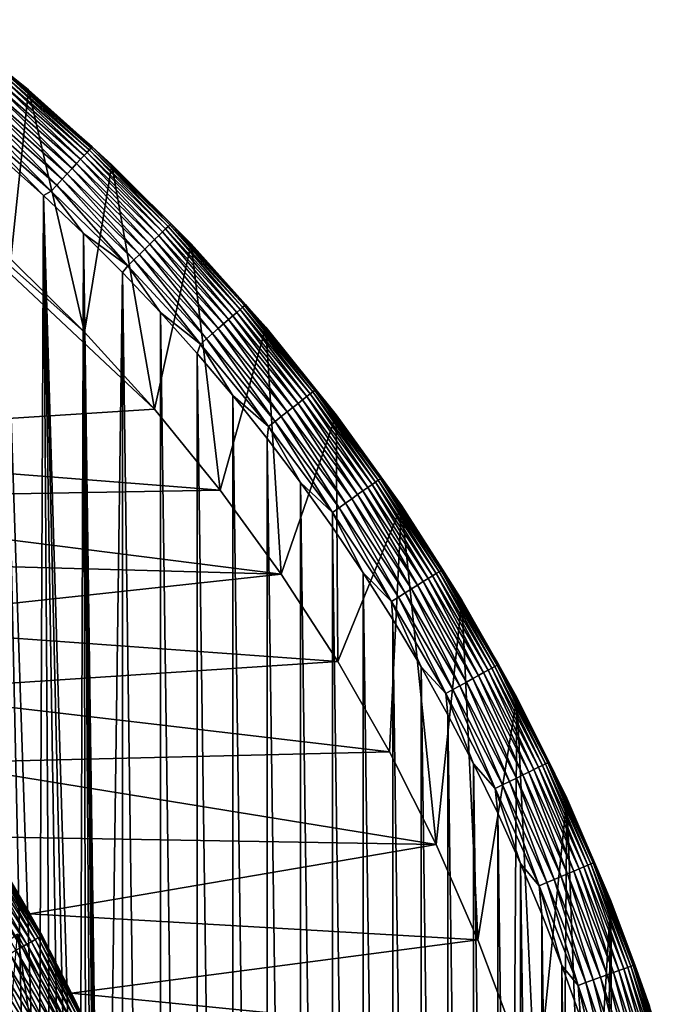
# Model space of a CAD drawing. Header units: metres. Extents: x -410 to 15, y -15 to 15.
# Tile 346 of 346: x 9.65 to 14.36, y 4.8 to 11.94. Entities that reach past the tile are written whole.
import ezdxf

# ---------------------------------------------------------------- set-up
doc = ezdxf.new("R2010")
doc.units = ezdxf.units.M
doc.layers.add('solid_508382', color=7, linetype='CONTINUOUS')

msp = doc.modelspace()

# ---------------------------------------------------------------- linework, layer by layer
at = {"layer": 'solid_508382'}
for points in [[(9.710799, 11.432426, 1.7), (9.71102, 11.432195, 0.2), (9.077253, 11.941639, 0.2)], [(9.583053, 10.206129, 0.2), (9.077253, 11.941639, 0.2), (9.71102, 11.432195, 0.2)], [(9.077613, 11.941396, 1.7), (9.710799, 11.432426, 1.7), (9.077253, 11.941639, 0.2)], [(9.571387, 11.544765, 1.759609), (9.710799, 11.432426, 1.7), (9.077613, 11.941396, 1.7)], [(9.517326, 11.479558, 1.983684), (10.114804, 10.956756, 1.983684), (9.537252, 11.503592, 1.931934)], [(9.537252, 11.503592, 1.931934), (10.135982, 10.979695, 1.931934), (9.553048, 11.522645, 1.876794)], [(10.114804, 10.956756, 1.983684), (10.135982, 10.979695, 1.931934), (9.537252, 11.503592, 1.931934)], [(9.553048, 11.522645, 1.876794), (10.152768, 10.99788, 1.876794), (9.564482, 11.536436, 1.819071)], [(10.135982, 10.979695, 1.931934), (10.152768, 10.99788, 1.876794), (9.553048, 11.522645, 1.876794)], [(9.564482, 11.536436, 1.819071), (10.16492, 11.011043, 1.819071), (9.571387, 11.544765, 1.759609)], [(10.152768, 10.99788, 1.876794), (10.16492, 11.011043, 1.819071), (9.564482, 11.536436, 1.819071)], [(9.571387, 11.544765, 1.759609), (10.172258, 11.018992, 1.759609), (9.710799, 11.432426, 1.7)], [(10.16492, 11.011043, 1.819071), (10.172258, 11.018992, 1.759609), (9.571387, 11.544765, 1.759609)], [(9.466302, 11.418014, 2.074055), (10.060577, 10.898014, 2.074055), (9.493561, 11.450892, 2.03129)], [(9.493561, 11.450892, 2.03129), (10.089546, 10.929395, 2.03129), (9.517326, 11.479558, 1.983684)], [(10.060577, 10.898014, 2.074055), (10.089546, 10.929395, 2.03129), (9.493561, 11.450892, 2.03129)], [(10.089546, 10.929395, 2.03129), (10.114804, 10.956756, 1.983684), (9.517326, 11.479558, 1.983684)], [(10.118699, 9.675323, 0.2), (9.583053, 10.206129, 0.2), (9.71102, 11.432195, 0.2)], [(9.710799, 11.432426, 1.7), (10.315501, 10.889924, 1.7), (9.71102, 11.432195, 0.2)], [(10.172258, 11.018992, 1.759609), (10.315501, 10.889924, 1.7), (9.710799, 11.432426, 1.7)], [(10.315501, 10.889924, 1.7), (10.315405, 10.889987, 0.2), (9.71102, 11.432195, 0.2)], [(10.118699, 9.675323, 0.2), (9.71102, 11.432195, 0.2), (10.315405, 10.889987, 0.2)], [(9.402946, 11.341597, 2.142644), (9.993244, 10.825076, 2.142644), (9.435949, 11.381404, 2.111355)], [(9.435949, 11.381404, 2.111355), (10.028319, 10.86307, 2.111355), (9.466302, 11.418014, 2.074055)], [(9.993244, 10.825076, 2.142644), (10.028319, 10.86307, 2.111355), (9.435949, 11.381404, 2.111355)], [(10.028319, 10.86307, 2.111355), (10.060577, 10.898014, 2.074055), (9.466302, 11.418014, 2.074055)], [(9.330949, 11.254755, 2.185457), (9.916727, 10.742189, 2.185457), (9.367775, 11.299173, 2.167465)], [(9.367775, 11.299173, 2.167465), (9.955865, 10.784585, 2.167465), (9.402946, 11.341597, 2.142644)], [(9.916727, 10.742189, 2.185457), (9.955865, 10.784585, 2.167465), (9.367775, 11.299173, 2.167465)], [(9.955865, 10.784585, 2.167465), (9.993244, 10.825076, 2.142644), (9.402946, 11.341597, 2.142644)], [(9.293007, 11.208989, 2.196354), (9.876402, 10.698509, 2.196354), (9.330949, 11.254755, 2.185457)], [(9.876402, 10.698509, 2.196354), (9.916727, 10.742189, 2.185457), (9.330949, 11.254755, 2.185457)], [(10.624914, 9.116518, 0), (6.754412, 8.871325, 0), (8.429935, 11.177485, 0)], [(10.118855, 9.675125, 0), (10.624914, 9.116518, 0), (8.429935, 11.177485, 0)], [(9.583005, 10.206171, 0), (10.118855, 9.675125, 0), (8.429935, 11.177485, 0)], [(9.293007, 11.208989, 2.196354), (9.524229, 10.933376, 2.2), (9.821502, 10.667143, 2.2)], [(9.293007, 11.208989, 2.196354), (9.821502, 10.667143, 2.2), (9.876402, 10.698509, 2.196354)], [(10.135982, 10.979695, 1.931934), (10.705979, 10.424675, 1.931934), (10.152768, 10.99788, 1.876794)], [(10.152768, 10.99788, 1.876794), (10.72371, 10.441939, 1.876794), (10.16492, 11.011043, 1.819071)], [(10.705979, 10.424675, 1.931934), (10.72371, 10.441939, 1.876794), (10.152768, 10.99788, 1.876794)], [(10.16492, 11.011043, 1.819071), (10.736545, 10.454437, 1.819071), (10.172258, 11.018992, 1.759609)], [(10.72371, 10.441939, 1.876794), (10.736545, 10.454437, 1.819071), (10.16492, 11.011043, 1.819071)], [(10.172258, 11.018992, 1.759609), (10.744296, 10.461986, 1.759609), (10.315501, 10.889924, 1.7)], [(10.736545, 10.454437, 1.819071), (10.744296, 10.461986, 1.759609), (10.172258, 11.018992, 1.759609)], [(9.785898, 3.049363, 2.2), (9.821502, 10.667143, 2.2), (9.524229, 10.933376, 2.2)], [(9.689302, 3.34363, 2.2), (9.785898, 3.049363, 2.2), (9.524229, 10.933376, 2.2)], [(9.583934, 3.634647, 2.2), (9.689302, 3.34363, 2.2), (9.524229, 10.933376, 2.2)], [(10.060577, 10.898014, 2.074055), (10.626334, 10.347122, 2.074055), (10.089546, 10.929395, 2.03129)], [(10.089546, 10.929395, 2.03129), (10.656933, 10.376917, 2.03129), (10.114804, 10.956756, 1.983684)], [(10.626334, 10.347122, 2.074055), (10.656933, 10.376917, 2.03129), (10.089546, 10.929395, 2.03129)], [(10.114804, 10.956756, 1.983684), (10.683611, 10.402894, 1.983684), (10.135982, 10.979695, 1.931934)], [(10.656933, 10.376917, 2.03129), (10.683611, 10.402894, 1.983684), (10.114804, 10.956756, 1.983684)], [(10.683611, 10.402894, 1.983684), (10.705979, 10.424675, 1.931934), (10.135982, 10.979695, 1.931934)], [(9.993244, 10.825076, 2.142644), (10.555215, 10.277872, 2.142644), (10.028319, 10.86307, 2.111355)], [(10.028319, 10.86307, 2.111355), (10.592262, 10.313946, 2.111355), (10.060577, 10.898014, 2.074055)], [(10.555215, 10.277872, 2.142644), (10.592262, 10.313946, 2.111355), (10.028319, 10.86307, 2.111355)], [(10.592262, 10.313946, 2.111355), (10.626334, 10.347122, 2.074055), (10.060577, 10.898014, 2.074055)], [(10.624981, 9.116451, 0.2), (10.118699, 9.675323, 0.2), (10.315405, 10.889987, 0.2)], [(10.889945, 10.315478, 1.7), (10.890197, 10.315179, 0.2), (10.315405, 10.889987, 0.2)], [(10.624981, 9.116451, 0.2), (10.315405, 10.889987, 0.2), (10.890197, 10.315179, 0.2)], [(10.315501, 10.889924, 1.7), (10.889945, 10.315478, 1.7), (10.315405, 10.889987, 0.2)], [(10.744296, 10.461986, 1.759609), (10.889945, 10.315478, 1.7), (10.315501, 10.889924, 1.7)], [(9.916727, 10.742189, 2.185457), (10.474395, 10.199175, 2.185457), (9.955865, 10.784585, 2.167465)], [(9.955865, 10.784585, 2.167465), (10.515733, 10.239428, 2.167465), (9.993244, 10.825076, 2.142644)], [(10.474395, 10.199175, 2.185457), (10.515733, 10.239428, 2.167465), (9.955865, 10.784585, 2.167465)], [(10.515733, 10.239428, 2.167465), (10.555215, 10.277872, 2.142644), (9.993244, 10.825076, 2.142644)], [(9.876402, 10.698509, 2.196354), (10.431803, 10.157702, 2.196354), (9.916727, 10.742189, 2.185457)], [(10.431803, 10.157702, 2.196354), (10.474395, 10.199175, 2.185457), (9.916727, 10.742189, 2.185457)], [(9.785898, 3.049363, 2.2), (9.873513, 2.752493, 2.2), (9.821502, 10.667143, 2.2)], [(9.876402, 10.698509, 2.196354), (9.821502, 10.667143, 2.2), (10.11166, 10.392465, 2.2)], [(10.082094, 1.84764, 2.2), (10.11166, 10.392465, 2.2), (9.821502, 10.667143, 2.2)], [(10.021704, 2.151266, 2.2), (10.082094, 1.84764, 2.2), (9.821502, 10.667143, 2.2)], [(9.95215, 2.452973, 2.2), (10.021704, 2.151266, 2.2), (9.821502, 10.667143, 2.2)], [(9.873513, 2.752493, 2.2), (9.95215, 2.452973, 2.2), (9.821502, 10.667143, 2.2)], [(9.876402, 10.698509, 2.196354), (10.11166, 10.392465, 2.2), (10.431803, 10.157702, 2.196354)], [(10.683611, 10.402894, 1.983684), (11.222134, 9.819545, 1.983684), (10.705979, 10.424675, 1.931934)], [(10.705979, 10.424675, 1.931934), (11.245629, 9.840104, 1.931934), (10.72371, 10.441939, 1.876794)], [(11.222134, 9.819545, 1.983684), (11.245629, 9.840104, 1.931934), (10.705979, 10.424675, 1.931934)], [(10.72371, 10.441939, 1.876794), (11.264254, 9.856401, 1.876794), (10.736545, 10.454437, 1.819071)], [(11.245629, 9.840104, 1.931934), (11.264254, 9.856401, 1.876794), (10.72371, 10.441939, 1.876794)], [(10.736545, 10.454437, 1.819071), (11.277736, 9.868198, 1.819071), (10.744296, 10.461986, 1.759609)], [(11.264254, 9.856401, 1.876794), (11.277736, 9.868198, 1.819071), (10.736545, 10.454437, 1.819071)], [(10.744296, 10.461986, 1.759609), (11.285878, 9.875322, 1.759609), (10.889945, 10.315478, 1.7)], [(11.277736, 9.868198, 1.819071), (11.285878, 9.875322, 1.759609), (10.744296, 10.461986, 1.759609)], [(10.082094, 1.84764, 2.2), (10.133314, 1.542208, 2.2), (10.11166, 10.392465, 2.2)], [(10.39437, 10.109702, 2.2), (10.11166, 10.392465, 2.2), (10.25497, 0.000069, 2.2)], [(10.431803, 10.157702, 2.196354), (10.11166, 10.392465, 2.2), (10.39437, 10.109702, 2.2)], [(10.245311, 0.309804, 2.2), (10.25, 0, 2.2), (10.11166, 10.392465, 2.2)], [(10.231295, 0.618956, 2.2), (10.245311, 0.309804, 2.2), (10.11166, 10.392465, 2.2)], [(10.20794, 0.927564, 2.2), (10.231295, 0.618956, 2.2), (10.11166, 10.392465, 2.2)], [(10.175256, 1.235553, 2.2), (10.20794, 0.927564, 2.2), (10.11166, 10.392465, 2.2)], [(10.133314, 1.542208, 2.2), (10.175256, 1.235553, 2.2), (10.11166, 10.392465, 2.2)], [(10.25497, 0.000069, 2.2), (10.11166, 10.392465, 2.2), (10.25, 0, 2.2)], [(10.626334, 10.347122, 2.074055), (11.161969, 9.766901, 2.074055), (10.656933, 10.376917, 2.03129)], [(10.656933, 10.376917, 2.03129), (11.194111, 9.795025, 2.03129), (10.683611, 10.402894, 1.983684)], [(11.161969, 9.766901, 2.074055), (11.194111, 9.795025, 2.03129), (10.656933, 10.376917, 2.03129)], [(11.194111, 9.795025, 2.03129), (11.222134, 9.819545, 1.983684), (10.683611, 10.402894, 1.983684)], [(10.555215, 10.277872, 2.142644), (11.087265, 9.701533, 2.142644), (10.592262, 10.313946, 2.111355)], [(10.592262, 10.313946, 2.111355), (11.126181, 9.735584, 2.111355), (10.626334, 10.347122, 2.074055)], [(11.087265, 9.701533, 2.142644), (11.126181, 9.735584, 2.111355), (10.592262, 10.313946, 2.111355)], [(11.100436, 8.531132, 0.2), (10.624981, 9.116451, 0.2), (10.890197, 10.315179, 0.2)], [(11.126181, 9.735584, 2.111355), (11.161969, 9.766901, 2.074055), (10.626334, 10.347122, 2.074055)], [(10.889945, 10.315478, 1.7), (11.432444, 9.710779, 1.7), (10.890197, 10.315179, 0.2)], [(11.285878, 9.875322, 1.759609), (11.432444, 9.710779, 1.7), (10.889945, 10.315478, 1.7)], [(11.432444, 9.710779, 1.7), (11.432265, 9.710954, 0.2), (10.890197, 10.315179, 0.2)], [(11.100436, 8.531132, 0.2), (10.890197, 10.315179, 0.2), (11.432265, 9.710954, 0.2)], [(10.474395, 10.199175, 2.185457), (11.002371, 9.62725, 2.185457), (10.515733, 10.239428, 2.167465)], [(10.515733, 10.239428, 2.167465), (11.045794, 9.665245, 2.167465), (10.555215, 10.277872, 2.142644)], [(11.002371, 9.62725, 2.185457), (11.045794, 9.665245, 2.167465), (10.515733, 10.239428, 2.167465)], [(11.045794, 9.665245, 2.167465), (11.087265, 9.701533, 2.142644), (10.555215, 10.277872, 2.142644)], [(9.583005, 10.206171, 0), (9.583053, 10.206129, 0.2), (10.118699, 9.675323, 0.2)], [(9.583005, 10.206171, 0), (10.118699, 9.675323, 0.2), (10.118855, 9.675125, 0)], [(10.431803, 10.157702, 2.196354), (10.39437, 10.109702, 2.2), (10.668992, 9.819493, 2.2)], [(10.431803, 10.157702, 2.196354), (10.957632, 9.588102, 2.196354), (10.474395, 10.199175, 2.185457)], [(10.431803, 10.157702, 2.196354), (10.668992, 9.819493, 2.2), (10.957632, 9.588102, 2.196354)], [(10.957632, 9.588102, 2.196354), (11.002371, 9.62725, 2.185457), (10.474395, 10.199175, 2.185457)], [(10.25497, 0.000069, 2.2), (10.394381, -10.109691, 2.2), (10.39437, 10.109702, 2.2)], [(10.669003, -9.819482, 2.2), (10.668992, 9.819493, 2.2), (10.39437, 10.109702, 2.2)], [(10.394381, -10.109691, 2.2), (10.669003, -9.819482, 2.2), (10.39437, 10.109702, 2.2)], [(11.245629, 9.840104, 1.931934), (11.753403, 9.227641, 1.931934), (11.264254, 9.856401, 1.876794)], [(11.264254, 9.856401, 1.876794), (11.772868, 9.242924, 1.876794), (11.277736, 9.868198, 1.819071)], [(11.753403, 9.227641, 1.931934), (11.772868, 9.242924, 1.876794), (11.264254, 9.856401, 1.876794)], [(11.277736, 9.868198, 1.819071), (11.786959, 9.253986, 1.819071), (11.285878, 9.875322, 1.759609)], [(11.772868, 9.242924, 1.876794), (11.786959, 9.253986, 1.819071), (11.277736, 9.868198, 1.819071)], [(11.285878, 9.875322, 1.759609), (11.795468, 9.260667, 1.759609), (11.432444, 9.710779, 1.7)], [(11.786959, 9.253986, 1.819071), (11.795468, 9.260667, 1.759609), (11.285878, 9.875322, 1.759609)], [(10.935176, -9.522163, 2.2), (10.935165, 9.522175, 2.2), (10.668992, 9.819493, 2.2)], [(10.957632, 9.588102, 2.196354), (10.668992, 9.819493, 2.2), (10.935165, 9.522175, 2.2)], [(10.669003, -9.819482, 2.2), (10.935176, -9.522163, 2.2), (10.668992, 9.819493, 2.2)], [(11.161969, 9.766901, 2.074055), (11.665965, 9.158994, 2.074055), (11.194111, 9.795025, 2.03129)], [(11.194111, 9.795025, 2.03129), (11.699557, 9.185368, 2.03129), (11.222134, 9.819545, 1.983684)], [(11.665965, 9.158994, 2.074055), (11.699557, 9.185368, 2.03129), (11.194111, 9.795025, 2.03129)], [(11.222134, 9.819545, 1.983684), (11.728846, 9.208362, 1.983684), (11.245629, 9.840104, 1.931934)], [(11.699557, 9.185368, 2.03129), (11.728846, 9.208362, 1.983684), (11.222134, 9.819545, 1.983684)], [(11.728846, 9.208362, 1.983684), (11.753403, 9.227641, 1.931934), (11.245629, 9.840104, 1.931934)], [(11.087265, 9.701533, 2.142644), (11.587888, 9.097695, 2.142644), (11.126181, 9.735584, 2.111355)], [(11.54369, 7.921056, 0.2), (11.100436, 8.531132, 0.2), (11.432265, 9.710954, 0.2)], [(11.126181, 9.735584, 2.111355), (11.62856, 9.129626, 2.111355), (11.161969, 9.766901, 2.074055)], [(11.587888, 9.097695, 2.142644), (11.62856, 9.129626, 2.111355), (11.126181, 9.735584, 2.111355)], [(11.62856, 9.129626, 2.111355), (11.665965, 9.158994, 2.074055), (11.161969, 9.766901, 2.074055)], [(11.941407, 9.077599, 1.7), (11.941464, 9.0775, 0.2), (11.432265, 9.710954, 0.2)], [(11.54369, 7.921056, 0.2), (11.432265, 9.710954, 0.2), (11.941464, 9.0775, 0.2)], [(11.432444, 9.710779, 1.7), (11.941407, 9.077599, 1.7), (11.432265, 9.710954, 0.2)], [(11.795468, 9.260667, 1.759609), (11.941407, 9.077599, 1.7), (11.432444, 9.710779, 1.7)], [(10.118855, 9.675125, 0), (10.118699, 9.675323, 0.2), (10.624981, 9.116451, 0.2)], [(10.118855, 9.675125, 0), (10.624981, 9.116451, 0.2), (10.624914, 9.116518, 0)], [(11.002371, 9.62725, 2.185457), (11.499161, 9.028035, 2.185457), (11.045794, 9.665245, 2.167465)], [(11.045794, 9.665245, 2.167465), (11.544544, 9.063665, 2.167465), (11.087265, 9.701533, 2.142644)], [(11.499161, 9.028035, 2.185457), (11.544544, 9.063665, 2.167465), (11.045794, 9.665245, 2.167465)], [(11.544544, 9.063665, 2.167465), (11.587888, 9.097695, 2.142644), (11.087265, 9.701533, 2.142644)], [(10.957632, 9.588102, 2.196354), (10.935165, 9.522175, 2.2), (11.193425, 9.217163, 2.2)], [(10.957632, 9.588102, 2.196354), (11.452402, 8.991324, 2.196354), (11.002371, 9.62725, 2.185457)], [(10.957632, 9.588102, 2.196354), (11.193425, 9.217163, 2.2), (11.452402, 8.991324, 2.196354)], [(11.452402, 8.991324, 2.196354), (11.499161, 9.028035, 2.185457), (11.002371, 9.62725, 2.185457)], [(11.193436, -9.217152, 2.2), (11.193425, 9.217163, 2.2), (10.935165, 9.522175, 2.2)], [(10.935176, -9.522163, 2.2), (11.193436, -9.217152, 2.2), (10.935165, 9.522175, 2.2)], [(11.443332, -8.905015, 2.2), (11.443322, 8.905026, 2.2), (11.193425, 9.217163, 2.2)], [(11.452402, 8.991324, 2.196354), (11.193425, 9.217163, 2.2), (11.443322, 8.905026, 2.2)], [(11.193436, -9.217152, 2.2), (11.443332, -8.905015, 2.2), (11.193425, 9.217163, 2.2)], [(11.728846, 9.208362, 1.983684), (12.202312, 8.571075, 1.983684), (11.753403, 9.227641, 1.931934)], [(11.753403, 9.227641, 1.931934), (12.227859, 8.589021, 1.931934), (11.772868, 9.242924, 1.876794)], [(12.202312, 8.571075, 1.983684), (12.227859, 8.589021, 1.931934), (11.753403, 9.227641, 1.931934)], [(11.772868, 9.242924, 1.876794), (12.248111, 8.603246, 1.876794), (11.786959, 9.253986, 1.819071)], [(12.227859, 8.589021, 1.931934), (12.248111, 8.603246, 1.876794), (11.772868, 9.242924, 1.876794)], [(11.786959, 9.253986, 1.819071), (12.262771, 8.613543, 1.819071), (11.795468, 9.260667, 1.759609)], [(12.248111, 8.603246, 1.876794), (12.262771, 8.613543, 1.819071), (11.786959, 9.253986, 1.819071)], [(11.795468, 9.260667, 1.759609), (12.271624, 8.619761, 1.759609), (11.941407, 9.077599, 1.7)], [(12.262771, 8.613543, 1.819071), (12.271624, 8.619761, 1.759609), (11.795468, 9.260667, 1.759609)], [(11.62856, 9.129626, 2.111355), (12.097978, 8.49779, 2.111355), (11.665965, 9.158994, 2.074055)], [(11.665965, 9.158994, 2.074055), (12.136892, 8.525125, 2.074055), (11.699557, 9.185368, 2.03129)], [(12.097978, 8.49779, 2.111355), (12.136892, 8.525125, 2.074055), (11.665965, 9.158994, 2.074055)], [(11.699557, 9.185368, 2.03129), (12.171841, 8.549673, 2.03129), (11.728846, 9.208362, 1.983684)], [(12.136892, 8.525125, 2.074055), (12.171841, 8.549673, 2.03129), (11.699557, 9.185368, 2.03129)], [(12.171841, 8.549673, 2.03129), (12.202312, 8.571075, 1.983684), (11.728846, 9.208362, 1.983684)], [(10.624914, 9.116518, 0), (11.100617, 8.53087, 0), (6.754412, 8.871325, 0)], [(10.624914, 9.116518, 0), (10.624981, 9.116451, 0.2), (11.100436, 8.531132, 0.2)], [(10.624914, 9.116518, 0), (11.100436, 8.531132, 0.2), (11.100617, 8.53087, 0)], [(11.953458, 7.287987, 0.2), (11.54369, 7.921056, 0.2), (11.941464, 9.0775, 0.2)], [(11.544544, 9.063665, 2.167465), (12.01057, 8.436394, 2.167465), (11.587888, 9.097695, 2.142644)], [(11.587888, 9.097695, 2.142644), (12.055664, 8.468068, 2.142644), (11.62856, 9.129626, 2.111355)], [(12.01057, 8.436394, 2.167465), (12.055664, 8.468068, 2.142644), (11.587888, 9.097695, 2.142644)], [(12.055664, 8.468068, 2.142644), (12.097978, 8.49779, 2.111355), (11.62856, 9.129626, 2.111355)], [(11.941407, 9.077599, 1.7), (12.415088, 8.418107, 0.2), (11.941464, 9.0775, 0.2)], [(11.941407, 9.077599, 1.7), (12.415343, 8.417793, 1.7), (12.415088, 8.418107, 0.2)], [(12.271624, 8.619761, 1.759609), (12.415343, 8.417793, 1.7), (11.941407, 9.077599, 1.7)], [(11.953458, 7.287987, 0.2), (11.941464, 9.0775, 0.2), (12.415088, 8.418107, 0.2)], [(11.452402, 8.991324, 2.196354), (11.914708, 8.369059, 2.196354), (11.499161, 9.028035, 2.185457)], [(11.499161, 9.028035, 2.185457), (11.963354, 8.403229, 2.185457), (11.544544, 9.063665, 2.167465)], [(11.914708, 8.369059, 2.196354), (11.963354, 8.403229, 2.185457), (11.499161, 9.028035, 2.185457)], [(11.963354, 8.403229, 2.185457), (12.01057, 8.436394, 2.167465), (11.544544, 9.063665, 2.167465)], [(11.452402, 8.991324, 2.196354), (11.443322, 8.905026, 2.2), (11.684283, 8.586471, 2.2)], [(11.452402, 8.991324, 2.196354), (11.684283, 8.586471, 2.2), (11.914708, 8.369059, 2.196354)], [(11.100617, 8.53087, 0), (7.260704, 8.46193, 0), (6.754412, 8.871325, 0)], [(11.684292, -8.586458, 2.2), (11.684283, 8.586471, 2.2), (11.443322, 8.905026, 2.2)], [(11.443332, -8.905015, 2.2), (11.684292, -8.586458, 2.2), (11.443322, 8.905026, 2.2)], [(11.916185, -8.261598, 2.2), (11.916177, 8.26161, 2.2), (11.684283, 8.586471, 2.2)], [(11.914708, 8.369059, 2.196354), (11.684283, 8.586471, 2.2), (11.916177, 8.26161, 2.2)], [(11.684292, -8.586458, 2.2), (11.916185, -8.261598, 2.2), (11.684283, 8.586471, 2.2)], [(12.171841, 8.549673, 2.03129), (12.609622, 7.889743, 2.03129), (12.202312, 8.571075, 1.983684)], [(12.202312, 8.571075, 1.983684), (12.641189, 7.909494, 1.983684), (12.227859, 8.589021, 1.931934)], [(12.609622, 7.889743, 2.03129), (12.641189, 7.909494, 1.983684), (12.202312, 8.571075, 1.983684)], [(12.227859, 8.589021, 1.931934), (12.667655, 7.926054, 1.931934), (12.248111, 8.603246, 1.876794)], [(12.641189, 7.909494, 1.983684), (12.667655, 7.926054, 1.931934), (12.227859, 8.589021, 1.931934)], [(12.248111, 8.603246, 1.876794), (12.688635, 7.939181, 1.876794), (12.262771, 8.613543, 1.819071)], [(12.667655, 7.926054, 1.931934), (12.688635, 7.939181, 1.876794), (12.248111, 8.603246, 1.876794)], [(12.262771, 8.613543, 1.819071), (12.703822, 7.948684, 1.819071), (12.271624, 8.619761, 1.759609)], [(12.688635, 7.939181, 1.876794), (12.703822, 7.948684, 1.819071), (12.262771, 8.613543, 1.819071)], [(12.271624, 8.619761, 1.759609), (12.712994, 7.954422, 1.759609), (12.415343, 8.417793, 1.7)], [(12.703822, 7.948684, 1.819071), (12.712994, 7.954422, 1.759609), (12.271624, 8.619761, 1.759609)], [(11.100617, 8.53087, 0), (11.54362, 7.92113, 0), (7.260704, 8.46193, 0)], [(11.100617, 8.53087, 0), (11.100436, 8.531132, 0.2), (11.54369, 7.921056, 0.2)], [(11.100617, 8.53087, 0), (11.54369, 7.921056, 0.2), (11.54362, 7.92113, 0)], [(12.055664, 8.468068, 2.142644), (12.489266, 7.814438, 2.142644), (12.097978, 8.49779, 2.111355)], [(12.097978, 8.49779, 2.111355), (12.533102, 7.841866, 2.111355), (12.136892, 8.525125, 2.074055)], [(12.489266, 7.814438, 2.142644), (12.533102, 7.841866, 2.111355), (12.097978, 8.49779, 2.111355)], [(12.136892, 8.525125, 2.074055), (12.573417, 7.86709, 2.074055), (12.171841, 8.549673, 2.03129)], [(12.533102, 7.841866, 2.111355), (12.573417, 7.86709, 2.074055), (12.136892, 8.525125, 2.074055)], [(12.573417, 7.86709, 2.074055), (12.609622, 7.889743, 2.03129), (12.171841, 8.549673, 2.03129)], [(11.54362, 7.92113, 0), (7.741289, 8.024634, 0), (7.260704, 8.46193, 0)], [(11.963354, 8.403229, 2.185457), (12.393637, 7.754603, 2.185457), (12.01057, 8.436394, 2.167465)], [(12.01057, 8.436394, 2.167465), (12.442551, 7.785208, 2.167465), (12.055664, 8.468068, 2.142644)], [(12.393637, 7.754603, 2.185457), (12.442551, 7.785208, 2.167465), (12.01057, 8.436394, 2.167465)], [(12.442551, 7.785208, 2.167465), (12.489266, 7.814438, 2.142644), (12.055664, 8.468068, 2.142644)], [(11.914708, 8.369059, 2.196354), (12.343241, 7.723071, 2.196354), (11.963354, 8.403229, 2.185457)], [(11.914708, 8.369059, 2.196354), (11.916177, 8.26161, 2.2), (12.139378, 7.929965, 2.2)], [(11.914708, 8.369059, 2.196354), (12.139378, 7.929965, 2.2), (12.343241, 7.723071, 2.196354)], [(12.328554, 6.633753, 0.2), (11.953458, 7.287987, 0.2), (12.415088, 8.418107, 0.2)], [(12.343241, 7.723071, 2.196354), (12.393637, 7.754603, 2.185457), (11.963354, 8.403229, 2.185457)], [(12.667889, 5.960248, 0.2), (12.328554, 6.633753, 0.2), (12.415088, 8.418107, 0.2)], [(12.415343, 8.417793, 1.7), (12.852965, 7.733101, 0.2), (12.415088, 8.418107, 0.2)], [(12.667889, 5.960248, 0.2), (12.415088, 8.418107, 0.2), (12.852965, 7.733101, 0.2)], [(12.415343, 8.417793, 1.7), (12.852863, 7.733298, 1.7), (12.852965, 7.733101, 0.2)], [(12.712994, 7.954422, 1.759609), (12.852863, 7.733298, 1.7), (12.415343, 8.417793, 1.7)], [(12.139385, -7.929952, 2.2), (12.139378, 7.929965, 2.2), (11.916177, 8.26161, 2.2)], [(11.916185, -8.261598, 2.2), (12.139385, -7.929952, 2.2), (11.916177, 8.26161, 2.2)], [(11.54362, 7.92113, 0), (8.196279, 7.559319, 0), (7.741289, 8.024634, 0)], [(12.353424, -7.592246, 2.2), (12.353416, 7.592259, 2.2), (12.139378, 7.929965, 2.2)], [(12.343241, 7.723071, 2.196354), (12.139378, 7.929965, 2.2), (12.353416, 7.592259, 2.2)], [(12.139385, -7.929952, 2.2), (12.353424, -7.592246, 2.2), (12.139378, 7.929965, 2.2)], [(12.641189, 7.909494, 1.983684), (13.044232, 7.225493, 1.983684), (12.667655, 7.926054, 1.931934)], [(12.667655, 7.926054, 1.931934), (13.071543, 7.240621, 1.931934), (12.688635, 7.939181, 1.876794)], [(13.044232, 7.225493, 1.983684), (13.071543, 7.240621, 1.931934), (12.667655, 7.926054, 1.931934)], [(12.688635, 7.939181, 1.876794), (13.093192, 7.252613, 1.876794), (12.703822, 7.948684, 1.819071)], [(13.071543, 7.240621, 1.931934), (13.093192, 7.252613, 1.876794), (12.688635, 7.939181, 1.876794)], [(12.703822, 7.948684, 1.819071), (13.108863, 7.261293, 1.819071), (12.712994, 7.954422, 1.759609)], [(13.093192, 7.252613, 1.876794), (13.108863, 7.261293, 1.819071), (12.703822, 7.948684, 1.819071)], [(12.712994, 7.954422, 1.759609), (13.118327, 7.266535, 1.759609), (12.852863, 7.733298, 1.7)], [(13.108863, 7.261293, 1.819071), (13.118327, 7.266535, 1.759609), (12.712994, 7.954422, 1.759609)], [(11.54362, 7.92113, 0), (11.953603, 7.287735, 0), (8.196279, 7.559319, 0)], [(11.54362, 7.92113, 0), (11.54369, 7.921056, 0.2), (11.953458, 7.287987, 0.2)], [(11.54362, 7.92113, 0), (11.953458, 7.287987, 0.2), (11.953603, 7.287735, 0)], [(12.533102, 7.841866, 2.111355), (12.9327, 7.163712, 2.111355), (12.573417, 7.86709, 2.074055)], [(12.573417, 7.86709, 2.074055), (12.9743, 7.186756, 2.074055), (12.609622, 7.889743, 2.03129)], [(12.9327, 7.163712, 2.111355), (12.9743, 7.186756, 2.074055), (12.573417, 7.86709, 2.074055)], [(12.609622, 7.889743, 2.03129), (13.01166, 7.20745, 2.03129), (12.641189, 7.909494, 1.983684)], [(12.9743, 7.186756, 2.074055), (13.01166, 7.20745, 2.03129), (12.609622, 7.889743, 2.03129)], [(13.01166, 7.20745, 2.03129), (13.044232, 7.225493, 1.983684), (12.641189, 7.909494, 1.983684)], [(12.393637, 7.754603, 2.185457), (12.788788, 7.083996, 2.185457), (12.442551, 7.785208, 2.167465)], [(12.442551, 7.785208, 2.167465), (12.839261, 7.111954, 2.167465), (12.489266, 7.814438, 2.142644)], [(12.788788, 7.083996, 2.185457), (12.839261, 7.111954, 2.167465), (12.442551, 7.785208, 2.167465)], [(12.489266, 7.814438, 2.142644), (12.887466, 7.138657, 2.142644), (12.533102, 7.841866, 2.111355)], [(12.839261, 7.111954, 2.167465), (12.887466, 7.138657, 2.142644), (12.489266, 7.814438, 2.142644)], [(12.887466, 7.138657, 2.142644), (12.9327, 7.163712, 2.111355), (12.533102, 7.841866, 2.111355)], [(12.343241, 7.723071, 2.196354), (12.736785, 7.055191, 2.196354), (12.393637, 7.754603, 2.185457)], [(12.343241, 7.723071, 2.196354), (12.353416, 7.592259, 2.2), (12.557797, 7.249257, 2.2)], [(12.343241, 7.723071, 2.196354), (12.557797, 7.249257, 2.2), (12.736785, 7.055191, 2.196354)], [(12.736785, 7.055191, 2.196354), (12.788788, 7.083996, 2.185457), (12.393637, 7.754603, 2.185457)], [(12.970468, 5.269436, 0.2), (12.667889, 5.960248, 0.2), (12.852965, 7.733101, 0.2)], [(12.852863, 7.733298, 1.7), (13.252685, 7.026119, 1.7), (12.852965, 7.733101, 0.2)], [(13.118327, 7.266535, 1.759609), (13.252685, 7.026119, 1.7), (12.852863, 7.733298, 1.7)], [(13.252685, 7.026119, 1.7), (13.252589, 7.026218, 0.2), (12.852965, 7.733101, 0.2)], [(12.970468, 5.269436, 0.2), (12.852965, 7.733101, 0.2), (13.252589, 7.026218, 0.2)], [(12.557805, -7.249244, 2.2), (12.557797, 7.249257, 2.2), (12.353416, 7.592259, 2.2)], [(12.353424, -7.592246, 2.2), (12.557805, -7.249244, 2.2), (12.353416, 7.592259, 2.2)], [(11.953603, 7.287735, 0), (8.622965, 7.068699, 0), (8.196279, 7.559319, 0)], [(11.953603, 7.287735, 0), (12.328488, 6.633824, 0), (8.622965, 7.068699, 0)], [(11.953603, 7.287735, 0), (11.953458, 7.287987, 0.2), (12.328554, 6.633753, 0.2)], [(11.953603, 7.287735, 0), (12.328554, 6.633753, 0.2), (12.328488, 6.633824, 0)], [(12.752622, -6.900719, 2.2), (12.752614, 6.900733, 2.2), (12.557797, 7.249257, 2.2)], [(12.736785, 7.055191, 2.196354), (12.557797, 7.249257, 2.2), (12.752614, 6.900733, 2.2)], [(12.557805, -7.249244, 2.2), (12.752622, -6.900719, 2.2), (12.557797, 7.249257, 2.2)], [(13.01166, 7.20745, 2.03129), (13.376815, 6.504726, 2.03129), (13.044232, 7.225493, 1.983684)], [(13.044232, 7.225493, 1.983684), (13.410301, 6.521009, 1.983684), (13.071543, 7.240621, 1.931934)], [(13.376815, 6.504726, 2.03129), (13.410301, 6.521009, 1.983684), (13.044232, 7.225493, 1.983684)], [(13.071543, 7.240621, 1.931934), (13.438378, 6.534662, 1.931934), (13.093192, 7.252613, 1.876794)], [(13.410301, 6.521009, 1.983684), (13.438378, 6.534662, 1.931934), (13.071543, 7.240621, 1.931934)], [(13.093192, 7.252613, 1.876794), (13.460635, 6.545485, 1.876794), (13.108863, 7.261293, 1.819071)], [(13.438378, 6.534662, 1.931934), (13.460635, 6.545485, 1.876794), (13.093192, 7.252613, 1.876794)], [(13.108863, 7.261293, 1.819071), (13.476746, 6.553319, 1.819071), (13.118327, 7.266535, 1.759609)], [(13.460635, 6.545485, 1.876794), (13.476746, 6.553319, 1.819071), (13.108863, 7.261293, 1.819071)], [(13.118327, 7.266535, 1.759609), (13.486475, 6.558051, 1.759609), (13.252685, 7.026119, 1.7)], [(13.476746, 6.553319, 1.819071), (13.486475, 6.558051, 1.759609), (13.118327, 7.266535, 1.759609)], [(12.887466, 7.138657, 2.142644), (13.249136, 6.44264, 2.142644), (12.9327, 7.163712, 2.111355)], [(12.9327, 7.163712, 2.111355), (13.295638, 6.465252, 2.111355), (12.9743, 7.186756, 2.074055)], [(13.249136, 6.44264, 2.142644), (13.295638, 6.465252, 2.111355), (12.9327, 7.163712, 2.111355)], [(12.9743, 7.186756, 2.074055), (13.338407, 6.486049, 2.074055), (13.01166, 7.20745, 2.03129)], [(13.295638, 6.465252, 2.111355), (13.338407, 6.486049, 2.074055), (12.9743, 7.186756, 2.074055)], [(13.338407, 6.486049, 2.074055), (13.376815, 6.504726, 2.03129), (13.01166, 7.20745, 2.03129)], [(12.328488, 6.633824, 0), (9.020539, 6.553805, 0), (8.622965, 7.068699, 0)], [(12.736785, 7.055191, 2.196354), (13.094226, 6.367312, 2.196354), (12.788788, 7.083996, 2.185457)], [(12.788788, 7.083996, 2.185457), (13.147688, 6.393309, 2.185457), (12.839261, 7.111954, 2.167465)], [(13.094226, 6.367312, 2.196354), (13.147688, 6.393309, 2.185457), (12.788788, 7.083996, 2.185457)], [(12.839261, 7.111954, 2.167465), (13.199577, 6.418541, 2.167465), (12.887466, 7.138657, 2.142644)], [(13.147688, 6.393309, 2.185457), (13.199577, 6.418541, 2.167465), (12.839261, 7.111954, 2.167465)], [(13.199577, 6.418541, 2.167465), (13.249136, 6.44264, 2.142644), (12.887466, 7.138657, 2.142644)], [(12.736785, 7.055191, 2.196354), (12.752614, 6.900733, 2.2), (12.938016, 6.546492, 2.2)], [(12.736785, 7.055191, 2.196354), (12.938016, 6.546492, 2.2), (13.094226, 6.367312, 2.196354)], [(13.235414, 4.563312, 0.2), (12.970468, 5.269436, 0.2), (13.252589, 7.026218, 0.2)], [(13.235414, 4.563312, 0.2), (13.252589, 7.026218, 0.2), (13.389922, 4.087784, 0.2)], [(13.613634, 6.298331, 1.7), (13.613797, 6.297948, 0.2), (13.252589, 7.026218, 0.2)], [(13.389922, 4.087784, 0.2), (13.252589, 7.026218, 0.2), (13.613797, 6.297948, 0.2)], [(13.252685, 7.026119, 1.7), (13.613634, 6.298331, 1.7), (13.252589, 7.026218, 0.2)], [(13.486475, 6.558051, 1.759609), (13.613634, 6.298331, 1.7), (13.252685, 7.026119, 1.7)], [(12.938023, -6.546478, 2.2), (12.938016, 6.546492, 2.2), (12.752614, 6.900733, 2.2)], [(12.752622, -6.900719, 2.2), (12.938023, -6.546478, 2.2), (12.752614, 6.900733, 2.2)], [(12.328488, 6.633824, 0), (12.667957, 5.960098, 0), (9.020539, 6.553805, 0)], [(12.328488, 6.633824, 0), (12.328554, 6.633753, 0.2), (12.667889, 5.960248, 0.2)], [(12.328488, 6.633824, 0), (12.667889, 5.960248, 0.2), (12.667957, 5.960098, 0)], [(12.667957, 5.960098, 0), (9.387376, 6.016578, 0), (9.020539, 6.553805, 0)], [(13.113596, -6.187332, 2.2), (13.113589, 6.187346, 2.2), (12.938016, 6.546492, 2.2)], [(13.094226, 6.367312, 2.196354), (12.938016, 6.546492, 2.2), (13.113589, 6.187346, 2.2)], [(12.938023, -6.546478, 2.2), (13.113596, -6.187332, 2.2), (12.938016, 6.546492, 2.2)], [(13.338407, 6.486049, 2.074055), (13.664703, 5.766957, 2.074055), (13.376815, 6.504726, 2.03129)], [(13.376815, 6.504726, 2.03129), (13.704051, 5.783564, 2.03129), (13.410301, 6.521009, 1.983684)], [(13.664703, 5.766957, 2.074055), (13.704051, 5.783564, 2.03129), (13.376815, 6.504726, 2.03129)], [(13.410301, 6.521009, 1.983684), (13.738358, 5.798042, 1.983684), (13.438378, 6.534662, 1.931934)], [(13.704051, 5.783564, 2.03129), (13.738358, 5.798042, 1.983684), (13.410301, 6.521009, 1.983684)], [(13.438378, 6.534662, 1.931934), (13.767121, 5.810181, 1.931934), (13.460635, 6.545485, 1.876794)], [(13.738358, 5.798042, 1.983684), (13.767121, 5.810181, 1.931934), (13.438378, 6.534662, 1.931934)], [(13.460635, 6.545485, 1.876794), (13.789922, 5.819804, 1.876794), (13.476746, 6.553319, 1.819071)], [(13.767121, 5.810181, 1.931934), (13.789922, 5.819804, 1.876794), (13.460635, 6.545485, 1.876794)], [(13.476746, 6.553319, 1.819071), (13.806427, 5.826769, 1.819071), (13.486475, 6.558051, 1.759609)], [(13.789922, 5.819804, 1.876794), (13.806427, 5.826769, 1.819071), (13.476746, 6.553319, 1.819071)], [(13.486475, 6.558051, 1.759609), (13.816395, 5.830976, 1.759609), (13.613634, 6.298331, 1.7)], [(13.806427, 5.826769, 1.819071), (13.816395, 5.830976, 1.759609), (13.486475, 6.558051, 1.759609)], [(13.199577, 6.418541, 2.167465), (13.522479, 5.706934, 2.167465), (13.249136, 6.44264, 2.142644)], [(13.249136, 6.44264, 2.142644), (13.573249, 5.728361, 2.142644), (13.295638, 6.465252, 2.111355)], [(13.522479, 5.706934, 2.167465), (13.573249, 5.728361, 2.142644), (13.249136, 6.44264, 2.142644)], [(13.295638, 6.465252, 2.111355), (13.62089, 5.748466, 2.111355), (13.338407, 6.486049, 2.074055)], [(13.573249, 5.728361, 2.142644), (13.62089, 5.748466, 2.111355), (13.295638, 6.465252, 2.111355)], [(13.62089, 5.748466, 2.111355), (13.664703, 5.766957, 2.074055), (13.338407, 6.486049, 2.074055)], [(13.094226, 6.367312, 2.196354), (13.41455, 5.661384, 2.196354), (13.147688, 6.393309, 2.185457)], [(13.094226, 6.367312, 2.196354), (13.113589, 6.187346, 2.2), (13.278939, 5.824064, 2.2)], [(13.094226, 6.367312, 2.196354), (13.278939, 5.824064, 2.2), (13.41455, 5.661384, 2.196354)], [(13.147688, 6.393309, 2.185457), (13.46932, 5.684499, 2.185457), (13.199577, 6.418541, 2.167465)], [(13.41455, 5.661384, 2.196354), (13.46932, 5.684499, 2.185457), (13.147688, 6.393309, 2.185457)], [(13.46932, 5.684499, 2.185457), (13.522479, 5.706934, 2.167465), (13.199577, 6.418541, 2.167465)], [(13.590615, 3.360828, 0.2), (13.389922, 4.087784, 0.2), (13.613797, 6.297948, 0.2)], [(13.751864, 2.624154, 0.2), (13.590615, 3.360828, 0.2), (13.613797, 6.297948, 0.2)], [(13.613634, 6.298331, 1.7), (13.934652, 5.552067, 1.7), (13.613797, 6.297948, 0.2)], [(13.816395, 5.830976, 1.759609), (13.934652, 5.552067, 1.7), (13.613634, 6.298331, 1.7)], [(13.934652, 5.552067, 1.7), (13.934596, 5.552125, 0.2), (13.613797, 6.297948, 0.2)], [(13.751864, 2.624154, 0.2), (13.613797, 6.297948, 0.2), (13.934596, 5.552125, 0.2)], [(13.278946, -5.82405, 2.2), (13.278939, 5.824064, 2.2), (13.113589, 6.187346, 2.2)], [(13.113596, -6.187332, 2.2), (13.278946, -5.82405, 2.2), (13.113589, 6.187346, 2.2)], [(9.485376, 5.860899, -14.6), (9.387376, 6.016578, 0), (9.722129, 5.459167, 0)], [(12.667957, 5.960098, 0), (9.722129, 5.459167, 0), (9.387376, 6.016578, 0)], [(12.667957, 5.960098, 0), (12.970137, 5.270175, 0), (9.722129, 5.459167, 0)], [(12.970137, 5.270175, 0), (12.667889, 5.960248, 0.2), (12.970468, 5.269436, 0.2)], [(12.667957, 5.960098, 0), (12.667889, 5.960248, 0.2), (12.970137, 5.270175, 0)], [(9.473076, 5.853138, -14.719717), (9.482291, 5.858956, -14.660269), (9.807351, 5.296894, -14.660269)], [(9.482291, 5.858956, -14.660269), (9.485376, 5.860899, -14.6), (9.810545, 5.298651, -14.6)], [(9.807351, 5.296894, -14.660269), (9.482291, 5.858956, -14.660269), (9.810545, 5.298651, -14.6)], [(9.810545, 5.298651, -14.6), (9.485376, 5.860899, -14.6), (9.722129, 5.459167, 0)], [(9.342708, 5.770836, -14.974496), (9.37887, 5.793667, -14.931787), (9.700245, 5.237847, -14.931787)], [(9.37887, 5.793667, -14.931787), (9.410413, 5.813579, -14.884232), (9.732911, 5.255855, -14.884232)], [(9.700245, 5.237847, -14.931787), (9.37887, 5.793667, -14.931787), (9.732911, 5.255855, -14.884232)], [(9.410413, 5.813579, -14.884232), (9.436872, 5.830283, -14.832522), (9.760312, 5.270962, -14.832522)], [(9.732911, 5.255855, -14.884232), (9.410413, 5.813579, -14.884232), (9.760312, 5.270962, -14.832522)], [(9.436872, 5.830283, -14.832522), (9.457862, 5.843534, -14.777415), (9.78205, 5.282946, -14.777415)], [(9.760312, 5.270962, -14.832522), (9.436872, 5.830283, -14.832522), (9.78205, 5.282946, -14.777415)], [(9.457862, 5.843534, -14.777415), (9.473076, 5.853138, -14.719717), (9.797807, 5.291633, -14.719717)], [(9.78205, 5.282946, -14.777415), (9.457862, 5.843534, -14.777415), (9.797807, 5.291633, -14.719717)], [(9.797807, 5.291633, -14.719717), (9.473076, 5.853138, -14.719717), (9.807351, 5.296894, -14.660269)], [(13.434301, -5.456066, 2.2), (13.434296, 5.45608, 2.2), (13.278939, 5.824064, 2.2)], [(13.41455, 5.661384, 2.196354), (13.278939, 5.824064, 2.2), (13.434296, 5.45608, 2.2)], [(13.278946, -5.82405, 2.2), (13.434301, -5.456066, 2.2), (13.278939, 5.824064, 2.2)], [(13.664703, 5.766957, 2.074055), (13.952267, 5.031519, 2.074055), (13.704051, 5.783564, 2.03129)], [(13.704051, 5.783564, 2.03129), (13.992442, 5.046007, 2.03129), (13.738358, 5.798042, 1.983684)], [(13.952267, 5.031519, 2.074055), (13.992442, 5.046007, 2.03129), (13.704051, 5.783564, 2.03129)], [(13.738358, 5.798042, 1.983684), (14.027471, 5.058639, 1.983684), (13.767121, 5.810181, 1.931934)], [(13.992442, 5.046007, 2.03129), (14.027471, 5.058639, 1.983684), (13.738358, 5.798042, 1.983684)], [(13.767121, 5.810181, 1.931934), (14.056839, 5.06923, 1.931934), (13.789922, 5.819804, 1.876794)], [(14.027471, 5.058639, 1.983684), (14.056839, 5.06923, 1.931934), (13.767121, 5.810181, 1.931934)], [(13.789922, 5.819804, 1.876794), (14.08012, 5.077626, 1.876794), (13.806427, 5.826769, 1.819071)], [(14.056839, 5.06923, 1.931934), (14.08012, 5.077626, 1.876794), (13.789922, 5.819804, 1.876794)], [(13.806427, 5.826769, 1.819071), (14.096972, 5.083703, 1.819071), (13.816395, 5.830976, 1.759609)], [(14.08012, 5.077626, 1.876794), (14.096972, 5.083703, 1.819071), (13.806427, 5.826769, 1.819071)], [(13.816395, 5.830976, 1.759609), (14.107149, 5.087373, 1.759609), (13.934652, 5.552067, 1.7)], [(14.096972, 5.083703, 1.819071), (14.107149, 5.087373, 1.759609), (13.816395, 5.830976, 1.759609)], [(9.302449, 5.745422, -15.011732), (9.342708, 5.770836, -14.974496), (9.662793, 5.217199, -14.974496)], [(9.621101, 5.194215, -15.011732), (9.302449, 5.745422, -15.011732), (9.662793, 5.217199, -14.974496)], [(9.662793, 5.217199, -14.974496), (9.342708, 5.770836, -14.974496), (9.700245, 5.237847, -14.931787)], [(13.522479, 5.706934, 2.167465), (13.807049, 4.97915, 2.167465), (13.573249, 5.728361, 2.142644)], [(13.573249, 5.728361, 2.142644), (13.858888, 4.997844, 2.142644), (13.62089, 5.748466, 2.111355)], [(13.807049, 4.97915, 2.167465), (13.858888, 4.997844, 2.142644), (13.573249, 5.728361, 2.142644)], [(13.62089, 5.748466, 2.111355), (13.90753, 5.015386, 2.111355), (13.664703, 5.766957, 2.074055)], [(13.858888, 4.997844, 2.142644), (13.90753, 5.015386, 2.111355), (13.62089, 5.748466, 2.111355)], [(13.90753, 5.015386, 2.111355), (13.952267, 5.031519, 2.074055), (13.664703, 5.766957, 2.074055)], [(13.41455, 5.661384, 2.196354), (13.696848, 4.939409, 2.196354), (13.46932, 5.684499, 2.185457)], [(13.41455, 5.661384, 2.196354), (13.434296, 5.45608, 2.2), (13.579625, 5.083567, 2.2)], [(13.41455, 5.661384, 2.196354), (13.579625, 5.083567, 2.2), (13.696848, 4.939409, 2.196354)], [(13.46932, 5.684499, 2.185457), (13.752771, 4.959576, 2.185457), (13.522479, 5.706934, 2.167465)], [(13.696848, 4.939409, 2.196354), (13.752771, 4.959576, 2.185457), (13.46932, 5.684499, 2.185457)], [(13.752771, 4.959576, 2.185457), (13.807049, 4.97915, 2.167465), (13.522479, 5.706934, 2.167465)], [(13.873214, 1.879861, 0.2), (13.751864, 2.624154, 0.2), (13.934596, 5.552125, 0.2)], [(13.954309, 1.130111, 0.2), (13.873214, 1.879861, 0.2), (13.934596, 5.552125, 0.2)], [(14.214799, 4.789518, 1.7), (14.214835, 4.789397, 0.2), (13.934596, 5.552125, 0.2)], [(13.954309, 1.130111, 0.2), (13.934596, 5.552125, 0.2), (14.214835, 4.789397, 0.2)], [(13.934652, 5.552067, 1.7), (14.214799, 4.789518, 1.7), (13.934596, 5.552125, 0.2)], [(14.107149, 5.087373, 1.759609), (14.214799, 4.789518, 1.7), (13.934652, 5.552067, 1.7)], [(9.810545, 5.298651, -14.6), (9.722129, 5.459167, 0), (10.024071, 4.882654, 0)], [(12.970137, 5.270175, 0), (10.024071, 4.882654, 0), (9.722129, 5.459167, 0)], [(13.579631, -5.083553, 2.2), (13.579625, 5.083567, 2.2), (13.434296, 5.45608, 2.2)], [(13.434301, -5.456066, 2.2), (13.579631, -5.083553, 2.2), (13.434296, 5.45608, 2.2)], [(9.633016, 5.310839, -15.553847), (7.2077, 3.471175, -14.75), (9.930712, 4.730853, -15.553847)], [(9.822944, 3.983605, -20.299999), (9.569705, 4.558592, -20.299999), (9.632988, 5.31081, -20.299999)], [(9.633016, 5.310839, -15.553847), (9.930712, 4.730853, -15.553847), (9.632988, 5.31081, -20.299999)], [(9.930712, 4.730853, -15.553847), (9.930673, 4.730931, -20.299999), (9.632988, 5.31081, -20.299999)], [(9.822944, 3.983605, -20.299999), (9.632988, 5.31081, -20.299999), (9.930673, 4.730931, -20.299999)], [(9.78205, 5.282946, -14.777415), (9.797807, 5.291633, -14.719717), (10.089293, 4.712172, -14.719717)], [(9.797807, 5.291633, -14.719717), (9.807351, 5.296894, -14.660269), (10.099132, 4.716858, -14.660269)], [(10.089293, 4.712172, -14.719717), (9.797807, 5.291633, -14.719717), (10.099132, 4.716858, -14.660269)], [(9.807351, 5.296894, -14.660269), (9.810545, 5.298651, -14.6), (10.102425, 4.718423, -14.6)], [(10.099132, 4.716858, -14.660269), (9.807351, 5.296894, -14.660269), (10.102425, 4.718423, -14.6)], [(10.102425, 4.718423, -14.6), (9.810545, 5.298651, -14.6), (10.024071, 4.882654, 0)], [(9.621101, 5.194215, -15.011732), (9.662793, 5.217199, -14.974496), (9.950108, 4.645867, -14.974496)], [(9.662793, 5.217199, -14.974496), (9.700245, 5.237847, -14.931787), (9.988717, 4.66426, -14.931787)], [(9.950108, 4.645867, -14.974496), (9.662793, 5.217199, -14.974496), (9.988717, 4.66426, -14.931787)], [(9.700245, 5.237847, -14.931787), (9.732911, 5.255855, -14.884232), (10.022392, 4.680302, -14.884232)], [(9.988717, 4.66426, -14.931787), (9.700245, 5.237847, -14.931787), (10.022392, 4.680302, -14.884232)], [(9.732911, 5.255855, -14.884232), (9.760312, 5.270962, -14.832522), (10.05064, 4.693759, -14.832522)], [(10.022392, 4.680302, -14.884232), (9.732911, 5.255855, -14.884232), (10.05064, 4.693759, -14.832522)], [(9.760312, 5.270962, -14.832522), (9.78205, 5.282946, -14.777415), (10.07305, 4.704434, -14.777415)], [(10.05064, 4.693759, -14.832522), (9.760312, 5.270962, -14.832522), (10.07305, 4.704434, -14.777415)], [(10.07305, 4.704434, -14.777415), (9.78205, 5.282946, -14.777415), (10.089293, 4.712172, -14.719717)], [(12.970137, 5.270175, 0), (13.235414, 4.563312, 0), (10.024071, 4.882654, 0)], [(12.970137, 5.270175, 0), (12.970468, 5.269436, 0.2), (13.235414, 4.563312, 0.2)], [(12.970137, 5.270175, 0), (13.235414, 4.563312, 0.2), (13.235414, 4.563312, 0)], [(9.476938, 5.114737, -15.085615), (9.52749, 5.142607, -15.067701), (9.810625, 4.579422, -15.067701)], [(9.52749, 5.142607, -15.067701), (9.57578, 5.169228, -15.042953), (9.860406, 4.603136, -15.042953)], [(9.810625, 4.579422, -15.067701), (9.52749, 5.142607, -15.067701), (9.860406, 4.603136, -15.042953)], [(9.57578, 5.169228, -15.042953), (9.621101, 5.194215, -15.011732), (9.907127, 4.625394, -15.011732)], [(9.860406, 4.603136, -15.042953), (9.57578, 5.169228, -15.042953), (9.907127, 4.625394, -15.011732)], [(9.907127, 4.625394, -15.011732), (9.621101, 5.194215, -15.011732), (9.950108, 4.645867, -14.974496)], [(9.424861, 5.08603, -15.096435), (9.476938, 5.114737, -15.085615), (9.758512, 4.554596, -15.085615)], [(9.704825, 4.529026, -15.096435), (9.472032, 4.868509, -15.1), (9.424861, 5.08603, -15.096435)], [(9.704825, 4.529026, -15.096435), (9.424861, 5.08603, -15.096435), (9.758512, 4.554596, -15.085615)], [(9.758512, 4.554596, -15.085615), (9.476938, 5.114737, -15.085615), (9.810625, 4.579422, -15.067701)], [(13.714606, -4.707359, 2.2), (13.714602, 4.707373, 2.2), (13.579625, 5.083567, 2.2)], [(13.696848, 4.939409, 2.196354), (13.579625, 5.083567, 2.2), (13.714602, 4.707373, 2.2)], [(13.579631, -5.083553, 2.2), (13.714606, -4.707359, 2.2), (13.579625, 5.083567, 2.2)], [(14.027471, 5.058639, 1.983684), (14.276821, 4.304897, 1.983684), (14.056839, 5.06923, 1.931934)], [(14.056839, 5.06923, 1.931934), (14.306712, 4.31391, 1.931934), (14.08012, 5.077626, 1.876794)], [(14.276821, 4.304897, 1.983684), (14.306712, 4.31391, 1.931934), (14.056839, 5.06923, 1.931934)], [(14.08012, 5.077626, 1.876794), (14.330406, 4.321054, 1.876794), (14.096972, 5.083703, 1.819071)], [(14.306712, 4.31391, 1.931934), (14.330406, 4.321054, 1.876794), (14.08012, 5.077626, 1.876794)], [(14.096972, 5.083703, 1.819071), (14.347558, 4.326226, 1.819071), (14.107149, 5.087373, 1.759609)], [(14.330406, 4.321054, 1.876794), (14.347558, 4.326226, 1.819071), (14.096972, 5.083703, 1.819071)], [(14.107149, 5.087373, 1.759609), (14.357917, 4.32935, 1.759609), (14.214799, 4.789518, 1.7)], [(14.347558, 4.326226, 1.819071), (14.357917, 4.32935, 1.759609), (14.107149, 5.087373, 1.759609)], [(13.807049, 4.97915, 2.167465), (14.052481, 4.237252, 2.167465), (13.858888, 4.997844, 2.142644)], [(13.858888, 4.997844, 2.142644), (14.105241, 4.25316, 2.142644), (13.90753, 5.015386, 2.111355)], [(14.052481, 4.237252, 2.167465), (14.105241, 4.25316, 2.142644), (13.858888, 4.997844, 2.142644)], [(13.90753, 5.015386, 2.111355), (14.154749, 4.268088, 2.111355), (13.952267, 5.031519, 2.074055)], [(14.105241, 4.25316, 2.142644), (14.154749, 4.268088, 2.111355), (13.90753, 5.015386, 2.111355)], [(13.952267, 5.031519, 2.074055), (14.20028, 4.281817, 2.074055), (13.992442, 5.046007, 2.03129)], [(14.154749, 4.268088, 2.111355), (14.20028, 4.281817, 2.074055), (13.952267, 5.031519, 2.074055)], [(13.992442, 5.046007, 2.03129), (14.24117, 4.294147, 2.03129), (14.027471, 5.058639, 1.983684)], [(14.20028, 4.281817, 2.074055), (14.24117, 4.294147, 2.03129), (13.992442, 5.046007, 2.03129)], [(14.24117, 4.294147, 2.03129), (14.276821, 4.304897, 1.983684), (14.027471, 5.058639, 1.983684)], [(13.696848, 4.939409, 2.196354), (13.940322, 4.203432, 2.196354), (13.752771, 4.959576, 2.185457)], [(13.696848, 4.939409, 2.196354), (13.714602, 4.707373, 2.2), (13.838958, 4.328173, 2.2)], [(13.696848, 4.939409, 2.196354), (13.838958, 4.328173, 2.2), (13.940322, 4.203432, 2.196354)], [(13.752771, 4.959576, 2.185457), (13.997239, 4.220594, 2.185457), (13.807049, 4.97915, 2.167465)], [(13.940322, 4.203432, 2.196354), (13.997239, 4.220594, 2.185457), (13.752771, 4.959576, 2.185457)], [(13.997239, 4.220594, 2.185457), (14.052481, 4.237252, 2.167465), (13.807049, 4.97915, 2.167465)], [(9.704825, 4.529026, -15.096435), (9.612433, 4.585062, -15.1), (9.472032, 4.868509, -15.1)], [(10.102425, 4.718423, -14.6), (10.024071, 4.882654, 0), (10.291455, 4.290459, 0)], [(13.235414, 4.563312, 0), (10.291455, 4.290459, 0), (10.024071, 4.882654, 0)]]:
    msp.add_3dface(points, dxfattribs=at)

doc.saveas('drawing.dxf')
